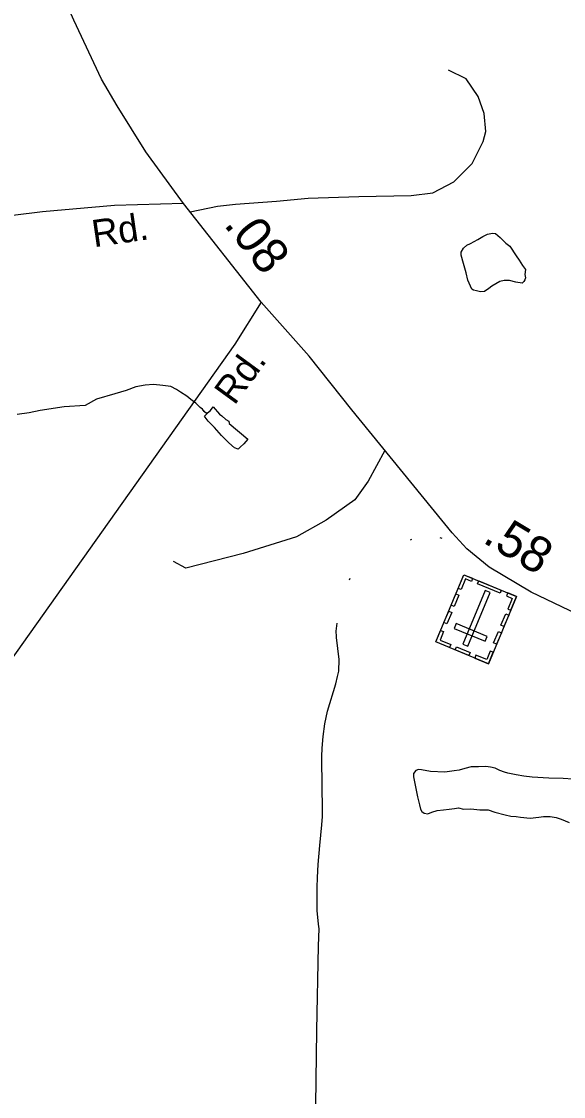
# Model space of a CAD drawing. Extents: x 2126262 to 2293712, y 749403 to 919119.
# Drawn here: x 2219067 to 2220963, y 786501 to 790264 of the extents above; entities that cross this region are included whole.
import ezdxf

# ---------------------------------------------------------------- set-up
doc = ezdxf.new("R2010")
doc.units = 0
for name, color, linetype in [('Exist Cultural Cemetery CELL', 7, 'Continuous'), ('Exist Hydrographic Misc Water Feature', 7, 'Continuous'), ('Exist Road Non-System Type 51', 7, 'Continuous'), ('Exist Road Secondary Mileage Hundredths English Label', 7, 'Continuous'), ('Exist Road Secondary Type 51 Attributed', 7, 'Continuous'), ('Exist Road Secondary Type 51 Label', 7, 'Continuous')]:
    doc.layers.add(name, color=color, linetype=linetype)

msp = doc.modelspace()

# ---------------------------------------------------------------- linework, layer by layer
at = {"layer": 'Exist Cultural Cemetery CELL'}
for points in [[(2220700.8, 788015.6), (2220517, 788092.2), (2220615, 788327.2), (2220798.7, 788250.6)], [(2220645.6, 788314.5), (2220641.1, 788303.9), (2220620.8, 788312.3), (2220605.3, 788275), (2220595, 788279.3), (2220615, 788327.2)], [(2220741.3, 788262.1), (2220663, 788294.8), (2220667.4, 788305.3), (2220745.7, 788272.7)], [(2220597.7, 788256.1), (2220581, 788216.2), (2220570.5, 788220.6), (2220587.2, 788260.5)], [(2220611.4, 788084.6), (2220628.7, 788077.4), (2220706.7, 788264.6), (2220689.4, 788271.8)], [(2220768.2, 788263.3), (2220763.8, 788252.7), (2220784.1, 788244.2), (2220768.5, 788206.9), (2220778.8, 788202.7), (2220798.8, 788250.6)], [(2220572.3, 788195.3), (2220555.6, 788155.3), (2220545.1, 788159.7), (2220561.8, 788199.7)], [(2220771.9, 788186.1), (2220755.2, 788146.1), (2220744.7, 788150.5), (2220761.4, 788190.4)], [(2220533.6, 788132.3), (2220544.1, 788127.9), (2220531.7, 788098.2), (2220569.2, 788082.6), (2220564.9, 788072.3), (2220517, 788092.3)], [(2220689.3, 788094.1), (2220696.5, 788111.4), (2220587.8, 788156.7), (2220580.6, 788139.4)], [(2220746, 788124), (2220729.3, 788084), (2220718.8, 788088.4), (2220735.5, 788128.4)], [(2220632.4, 788044.1), (2220584.6, 788064.1), (2220589, 788074.6), (2220636.8, 788054.6)], [(2220717.4, 788055.6), (2220707, 788059.9), (2220694.6, 788030.2), (2220657.1, 788045.8), (2220652.9, 788035.6), (2220700.8, 788015.6)]]:
    msp.add_lwpolyline(points, close=True, dxfattribs=at)
at = {"layer": 'Exist Hydrographic Misc Water Feature'}
for p, q in [((2220427.8, 788449.4), (2220432.9, 788451.2)), ((2220530.7, 788457.6), (2220538.1, 788455)), ((2220530.7, 788457.6), (2220538.1, 788455)), ((2220215, 788309.8), (2220217.6, 788314.6)), ((2220169, 788107.2), (2220168.8, 788111.2))]:
    msp.add_line(p, q, dxfattribs=at)
for points in [[(2220775.6, 789477.4), (2220797.7, 789443.6), (2220807.8, 789427.7), (2220820.1, 789409.7), (2220830.1, 789395.8), (2220828.3, 789377.8), (2220830.3, 789365.8), (2220828.3, 789359.8), (2220824.4, 789353.8), (2220818.6, 789347.7), (2220796.5, 789351.6), (2220774.3, 789357.4), (2220756.3, 789357.3), (2220740.5, 789353.2), (2220712.6, 789337), (2220702.6, 789328.9), (2220686.8, 789318.8), (2220672.8, 789316.8), (2220658.9, 789320.6), (2220648.9, 789322.6), (2220642.9, 789326.5), (2220628.6, 789358.4), (2220622.4, 789384.4), (2220614, 789416.3), (2220605.8, 789446.2), (2220605.8, 789456.2), (2220613.8, 789470.3), (2220625.5, 789480.3), (2220637.6, 789486.5), (2220663.6, 789500.6), (2220681.3, 789510.7), (2220697.2, 789518.8), (2220715.3, 789523), (2220725.3, 789521), (2220741.3, 789507.1), (2220761.6, 789487.3), (2220775.6, 789477.4)], [(2219716.1, 788890.3), (2219706, 788898.3), (2219700.1, 788906.2), (2219691.9, 788912.1), (2219677.7, 788928), (2219659.9, 788939.9), (2219645.5, 788951.8), (2219623.6, 788965.6), (2219609.7, 788975.5), (2219589.6, 788985.4), (2219561.3, 788989.2), (2219529.3, 788993), (2219499.5, 788990.7), (2219467.6, 788984.5), (2219433.5, 788972.3), (2219393.7, 788960), (2219329.8, 788941.6), (2219290, 788919.4), (2219216.2, 788914.8), (2219132.3, 788902.2), (2219094.4, 788894), (2219052.3, 788887.8)], [(2219716.1, 788890.3), (2219718.1, 788894.3), (2219728, 788902.4), (2219737.8, 788914.4), (2219760.2, 788888.6), (2219768.2, 788882.7), (2219782.1, 788870.7), (2219792.4, 788864.8), (2219794.4, 788856.8), (2219858.6, 788801.3), (2219844.8, 788785.2), (2219832.7, 788773.1), (2219824.8, 788767.1), (2219812.9, 788771), (2219792.8, 788788.9), (2219766.5, 788814.7), (2219742.3, 788842.5), (2219720.4, 788864.3), (2219710.1, 788878.2), (2219708.1, 788882.2), (2219716.1, 788890.3)], [(2220168.8, 788111.2), (2220168.2, 788130), (2220171.5, 788157.2)], [(2220172.9, 787970.9), (2220177, 787989), (2220178.1, 788030.1), (2220169, 788107.2)], [(2220138.1, 787850.1), (2220167, 787944.8), (2220172.9, 787970.9)], [(2220138.1, 787850.1), (2220167, 787944.8), (2220172.9, 787970.9)], [(2220121.3, 787748.5), (2220122.1, 787760.7), (2220128.8, 787804.9), (2220138.1, 787850.1)], [(2220121.3, 787748.5), (2220122.1, 787760.7), (2220128.8, 787804.9), (2220138.1, 787850.1)], [(2220118.4, 787692.1), (2220119, 787718.5), (2220121.3, 787748.5)], [(2220118.4, 787692.1), (2220119, 787718.5), (2220121.3, 787748.5)], [(2220119.8, 787480.9), (2220120.8, 787501.4), (2220118, 787679.9), (2220118.4, 787692.1)], [(2220119.8, 787480.9), (2220120.8, 787501.4), (2220118, 787679.9), (2220118.4, 787692.1)], [(2220996.4, 787611.5), (2220962.2, 787613.4), (2220912.3, 787615.2), (2220854.3, 787618.7), (2220824.4, 787622.4), (2220798.1, 787626.3), (2220768.2, 787632.1), (2220756.5, 787635.9), (2220740.5, 787642), (2220724.3, 787649.7), (2220708.5, 787653.7), (2220692.1, 787655.3), (2220666.3, 787655.2), (2220640.2, 787655.1), (2220618.5, 787649), (2220598.2, 787642.7), (2220580.6, 787640.6), (2220548.4, 787636.5), (2220498.6, 787638.3), (2220466.4, 787644), (2220456.5, 787645.9), (2220446.5, 787641.8), (2220438.3, 787631.6), (2220438.5, 787619.8), (2220453.2, 787549.8), (2220459.6, 787521.7), (2220463.3, 787506.1), (2220467.6, 787498.2), (2220475.4, 787492.1), (2220489.1, 787490.1), (2220503.3, 787496), (2220521.3, 787502.2), (2220543.5, 787504.6), (2220563.3, 787506.8), (2220581.6, 787509), (2220595.5, 787510.9), (2220613.4, 787507), (2220639, 787507.2), (2220671.2, 787503.6), (2220699.3, 787503.8), (2220723.3, 787495.7), (2220759.6, 787486.1), (2220779.3, 787482.3), (2220797.3, 787480.4), (2220813.1, 787478.4), (2220847.3, 787474.5), (2220877.3, 787478.9), (2220893.5, 787480.9), (2220917.3, 787481), (2220937.4, 787477.2), (2220955.2, 787471.2), (2220983.3, 787459.6)], [(2220111.2, 787378.9), (2220118.2, 787451.9), (2220119.8, 787480.9)], [(2220111.2, 787378.9), (2220118.2, 787451.9), (2220119.8, 787480.9)], [(2220102.8, 787267.2), (2220105.1, 787313.2), (2220111.2, 787378.9)], [(2220102.8, 787267.2), (2220105.1, 787313.2), (2220111.2, 787378.9)], [(2220101.4, 787196.8), (2220101.2, 787231.8), (2220102.8, 787267.2)], [(2220101.4, 787196.8), (2220101.2, 787231.8), (2220102.8, 787267.2)], [(2220106.5, 787104), (2220102, 787151.7), (2220101.4, 787196.8)], [(2220106.5, 787104), (2220102, 787151.7), (2220101.4, 787196.8)], [(2220106.7, 787027.9), (2220108.1, 787087.8), (2220106.5, 787104)], [(2220106.7, 787027.9), (2220108.1, 787087.8), (2220106.5, 787104)], [(2220095.2, 786296.2), (2220100.1, 786732), (2220106.7, 787027.9)], [(2220095.2, 786296.2), (2220100.1, 786732), (2220106.7, 787027.9)]]:
    msp.add_lwpolyline(points, dxfattribs=at)
at = {"layer": 'Exist Road Non-System Type 51'}
for points in [[(2219657.1, 789597.9), (2219753.3, 789617.4), (2219816.1, 789624.4), (2219959.8, 789634.2), (2220070.1, 789645.3), (2220247.3, 789650.9), (2220430.9, 789654.4), (2220506.2, 789664.2), (2220580.2, 789701.9), (2220644.4, 789766.2), (2220682.8, 789843.7), (2220691.2, 789878.6), (2220685.6, 789941.5), (2220664.6, 790001.5), (2220622.8, 790063), (2220561.4, 790093.7)], [(2220338.2, 788762.3), (2220279.6, 788654.8), (2220233.5, 788589.1), (2220133, 788517.9), (2220029.7, 788459.2), (2219842.7, 788401.9), (2219642.5, 788350.5), (2219599.2, 788372.9)]]:
    msp.add_lwpolyline(points, dxfattribs=at)
at = {"layer": 'Exist Road Secondary Type 51 Attributed'}
for points in [[(2219634.1, 789626.5), (2219502.2, 789807.4), (2219401.7, 789968.1), (2219347.2, 790061.6), (2219250.2, 790267.7), (2219193, 790397.6), (2219059.8, 790821.4), (2218987.3, 791098), (2218945.4, 791277.8), (2218889.6, 791655), (2218858.9, 791870.1), (2218821.2, 791958.1), (2218743.1, 792083.8), (2218634.2, 792285), (2218535.1, 792454.9)], [(2219634.1, 789626.5), (2219392.6, 789619.5), (2219140.7, 789597.9), (2218932.7, 789571.3), (2218684.1, 789530.9), (2218491, 789506.4), (2218292.8, 789496.6), (2218141.2, 789499.3)], [(2219906.2, 789281.5), (2219634.1, 789626.5)], [(2219906.2, 789281.5), (2219813.3, 789134.6), (2218885.9, 787826.4), (2218678, 787545.6), (2218607.5, 787436), (2218555.8, 787315.8), (2218496.5, 787153.1), (2218410.7, 786847.9), (2218346.5, 786645.4), (2218268.3, 786442.8), (2218168.5, 786263.3), (2218000.4, 785903.6), (2217944.5, 785790.5), (2217839.2, 785556.5), (2217680, 785274.3), (2217547.2, 785067.5)], [(2222376.3, 787617.3), (2221064.7, 788163.8), (2220849.8, 788265.7), (2220703.2, 788353.7), (2220625, 788418), (2220573.4, 788473.9), (2220222.4, 788904.8), (2220073.8, 789092.7), (2219906.2, 789281.5)]]:
    msp.add_lwpolyline(points, dxfattribs=at)

# ---------------------------------------------------------------- texts
at = {"layer": 'Exist Road Secondary Mileage Hundredths English Label'}
for s, rotation, p in [('.08', 308.2672, (2219772.4, 789552)), ('.58', 329.0146, (2220676.4, 788442.7))]:
    msp.add_text(s, height=125, rotation=rotation, dxfattribs=at).set_placement(p)
at = {"layer": 'Exist Road Secondary Type 51 Label'}
for rotation, p in [(8.3047, (2219320.8, 789473.1)), (53.9167, (2219812.1, 788917.3))]:
    msp.add_text('Rd.', height=95, rotation=rotation, dxfattribs=at).set_placement(p)

doc.saveas('drawing.dxf')
